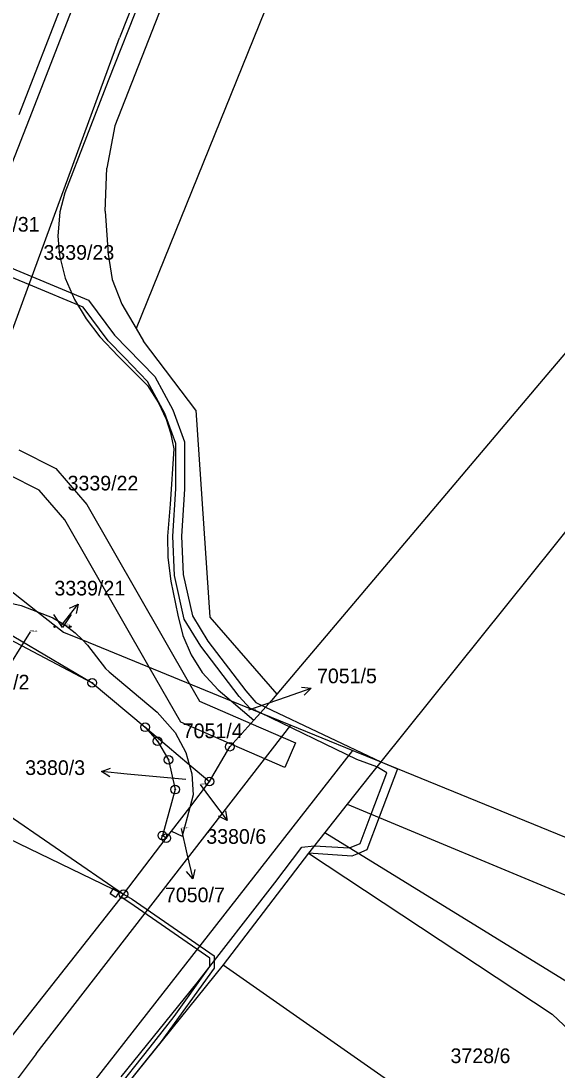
# Model space of a CAD drawing. Extents: x -593183 to -588034, y -1130415 to -1124994.
# Drawn here: x -592206.6 to -592144.3, y -1128513.6 to -1128391.9 of the extents above; entities that cross this region are included whole.
import ezdxf

# ---------------------------------------------------------------- set-up
doc = ezdxf.new("R2010")
doc.units = 0
for name, color, linetype in [('Vrstva 1', 7, 'Continuous'), ('Vrstva 16', 7, 'Continuous'), ('Vrstva 18', 7, 'Continuous'), ('Vrstva 24', 7, 'Continuous'), ('Vrstva 25', 7, 'Continuous'), ('Vrstva 27', 7, 'Continuous'), ('Vrstva 4', 7, 'Continuous')]:
    doc.layers.add(name, color=color, linetype=linetype)

msp = doc.modelspace()

# ---------------------------------------------------------------- linework, layer by layer
at = {"layer": 'Vrstva 1'}
for p, q in [((-592173, -1128338.17), (-592195.1, -1128393.9)), ((-592197.97, -1128380.16), (-592206.81, -1128402.84)), ((-592186.51, -1128380.75), (-592195.65, -1128404.09)), ((-592198.54, -1128385.2), (-592205.61, -1128403.32)), ((-592192.06, -1128387.82), (-592196.41, -1128398.88)), ((-592176.98, -1128387.62), (-592193.18, -1128427.61)), ((-592209.12, -1128432), (-592195.1, -1128393.9)), ((-592112.6, -1128394.27), (-592145.1, -1128432.49)), ((-592196.41, -1128398.88), (-592201.45, -1128411.88)), ((-592205.61, -1128403.32), (-592211.99, -1128419.64)), ((-592195.65, -1128404.09), (-592196.6, -1128409.02)), ((-592196.76, -1128414.02), (-592196.6, -1128409.02)), ((-592201.45, -1128411.88), (-592202.04, -1128414.09)), ((-592202.04, -1128414.09), (-592202.28, -1128416.89)), ((-592196.76, -1128414.02), (-592196.41, -1128418.99)), ((-592202.28, -1128416.89), (-592202.08, -1128419.16)), ((-592202.08, -1128419.16), (-592201.43, -1128421.76)), ((-592196.41, -1128418.99), (-592195.95, -1128421.92)), ((-592201.43, -1128421.76), (-592200.32, -1128424.24)), ((-592195.95, -1128421.92), (-592194.84, -1128424.8)), ((-592200.32, -1128424.24), (-592198.99, -1128426.49)), ((-592194.84, -1128424.8), (-592193.18, -1128427.61)), ((-592198.99, -1128426.49), (-592197.41, -1128428.59)), ((-592193.18, -1128427.61), (-592192.32, -1128429.08)), ((-592197.41, -1128428.59), (-592195.26, -1128430.82)), ((-592186.27, -1128437.07), (-592192.32, -1128429.08)), ((-592195.26, -1128430.82), (-592194.71, -1128431.37)), ((-592194.71, -1128431.37), (-592191.86, -1128434.21)), ((-592145.1, -1128432.49), (-592176.84, -1128470.04)), ((-592191.86, -1128434.21), (-592190.58, -1128436.23)), ((-592190.58, -1128436.23), (-592189.71, -1128438.15)), ((-592189.71, -1128438.15), (-592189.19, -1128439.73)), ((-592186.27, -1128437.07), (-592184.61, -1128461.08)), ((-592189.19, -1128439.73), (-592188.81, -1128441.57)), ((-592188.81, -1128441.57), (-592189.24, -1128448)), ((-592135.18, -1128440.99), (-592164.78, -1128477.89)), ((-592189.24, -1128448), (-592189.56, -1128451.7)), ((-592189.56, -1128451.7), (-592189.49, -1128454.17)), ((-592222.86, -1128454.27), (-592198.27, -1128468.7)), ((-592189.49, -1128454.17), (-592189.15, -1128456.93)), ((-592210.31, -1128455.99), (-592204.63, -1128460.46)), ((-592189.15, -1128456.93), (-592188.34, -1128460.86)), ((-592209.5, -1128459.07), (-592206.52, -1128459.73)), ((-592206.52, -1128459.73), (-592204.63, -1128460.46)), ((-592204.63, -1128460.46), (-592202.91, -1128461.13)), ((-592204.63, -1128460.46), (-592201.6, -1128462.85)), ((-592202.91, -1128461.13), (-592202.86, -1128461.16)), ((-592202.86, -1128461.16), (-592201.44, -1128462)), ((-592188.34, -1128460.86), (-592187.78, -1128463.22)), ((-592184.61, -1128461.08), (-592176.84, -1128470.04)), ((-592201.44, -1128462), (-592200.27, -1128462.9)), ((-592201.6, -1128462.85), (-592199.42, -1128463.74)), ((-592200.27, -1128462.9), (-592199.42, -1128463.74)), ((-592199.42, -1128463.74), (-592198.82, -1128464.33)), ((-592199.42, -1128463.74), (-592182.16, -1128470.79)), ((-592187.78, -1128463.22), (-592186.81, -1128465.47)), ((-592198.82, -1128464.33), (-592196.72, -1128467.04)), ((-592186.81, -1128465.47), (-592185.51, -1128467.5)), ((-592196.72, -1128467.04), (-592196.32, -1128467.42)), ((-592196.32, -1128467.42), (-592190.73, -1128472.13)), ((-592198.27, -1128468.7), (-592192.14, -1128473.87)), ((-592185.51, -1128467.5), (-592183.65, -1128469.52)), ((-592183.65, -1128469.52), (-592182.16, -1128470.79)), ((-592182.16, -1128470.79), (-592179.52, -1128473.03)), ((-592182.16, -1128470.79), (-592178.75, -1128472.18)), ((-592177.47, -1128470.78), (-592178.75, -1128472.18)), ((-592176.84, -1128470.04), (-592177.47, -1128470.78)), ((-592190.73, -1128472.13), (-592188.65, -1128474.47)), ((-592179.52, -1128473.03), (-592178.75, -1128472.18)), ((-592178.75, -1128472.18), (-592175.24, -1128473.61)), ((-592182.32, -1128476.12), (-592179.52, -1128473.03)), ((-592192.14, -1128473.87), (-592190.69, -1128475.48)), ((-592192.14, -1128473.87), (-592187.02, -1128478.19)), ((-592188.65, -1128474.47), (-592187.41, -1128476.78)), ((-592175.24, -1128473.61), (-592168.03, -1128476.56)), ((-592190.69, -1128475.48), (-592189.42, -1128477.64)), ((-592187.41, -1128476.78), (-592187.02, -1128478.19)), ((-592184.67, -1128480.17), (-592182.32, -1128476.12)), ((-592168.03, -1128476.56), (-592164.78, -1128477.89)), ((-592189.42, -1128477.64), (-592188.65, -1128481.1)), ((-592187.02, -1128478.19), (-592186.72, -1128479.25)), ((-592187.02, -1128478.19), (-592184.67, -1128480.17)), ((-592164.78, -1128477.89), (-592166.02, -1128479.43)), ((-592164.78, -1128477.89), (-592110.1, -1128500.22)), ((-592186.72, -1128479.25), (-592186.58, -1128481.7)), ((-592166.02, -1128479.43), (-592168.67, -1128482.77)), ((-592186.96, -1128483.16), (-592184.67, -1128480.17)), ((-592188.65, -1128481.1), (-592190.14, -1128486.42)), ((-592186.58, -1128481.7), (-592186.96, -1128483.16)), ((-592209.87, -1128482.78), (-592194.66, -1128493.24)), ((-592189.08, -1128485.93), (-592186.96, -1128483.16)), ((-592186.96, -1128483.16), (-592187.83, -1128486.51)), ((-592168.67, -1128482.77), (-592171.29, -1128486.08)), ((-592168.67, -1128482.77), (-592053.02, -1128531.07)), ((-592194.66, -1128493.24), (-592189.68, -1128486.72)), ((-592189.68, -1128486.72), (-592190.14, -1128486.42)), ((-592189.68, -1128486.72), (-592189.08, -1128485.93)), ((-592189.08, -1128485.93), (-592187.83, -1128486.51)), ((-592171.29, -1128486.08), (-592173.18, -1128488.47)), ((-592171.29, -1128486.08), (-592142.18, -1128503.96)), ((-592173.18, -1128488.47), (-592183.06, -1128501.43)), ((-592173.18, -1128488.47), (-592144.88, -1128507.16)), ((-592194.66, -1128493.24), (-592207.61, -1128509.66)), ((-592183.06, -1128501.43), (-592196.37, -1128517.88)), ((-592183.06, -1128501.43), (-592136.79, -1128533.76)), ((-592144.88, -1128507.16), (-592129.18, -1128521.95))]:
    msp.add_line(p, q, dxfattribs=at)
at = {"layer": 'Vrstva 16'}
for p, q in [((-592201.87, -1128462.07), (-592201.77, -1128461.94)), ((-592205.5, -1128462.8), (-592206.37, -1128464.22)), ((-592180.1, -1128471.86), (-592175.71, -1128470.33)), ((-592187.41, -1128479.92), (-592194.21, -1128479.29)), ((-592185.76, -1128480.52), (-592184.42, -1128482.28)), ((-592187.96, -1128485.62), (-592187.29, -1128488.53))]:
    msp.add_line(p, q, dxfattribs=at)
at = {"layer": 'Vrstva 24'}
for centre, radius in [((-592198.27, -1128468.7), 0.5), ((-592198.27, -1128468.7), 0.0327), ((-592192.14, -1128473.87), 0.5), ((-592192.14, -1128473.87), 0.0327), ((-592190.69, -1128475.48), 0.5), ((-592190.69, -1128475.48), 0.0327), ((-592182.32, -1128476.12), 0.5), ((-592189.42, -1128477.64), 0.5), ((-592182.32, -1128476.12), 0.0327), ((-592189.42, -1128477.64), 0.0327), ((-592188.65, -1128481.1), 0.5), ((-592184.67, -1128480.17), 0.5), ((-592184.67, -1128480.17), 0.0327), ((-592188.65, -1128481.1), 0.0327), ((-592190.14, -1128486.42), 0.5), ((-592189.68, -1128486.72), 0.5), ((-592190.14, -1128486.42), 0.0327), ((-592189.68, -1128486.72), 0.0327), ((-592194.66, -1128493.24), 0.5), ((-592194.66, -1128493.24), 0.0327)]:
    msp.add_circle(centre, radius, dxfattribs=at)
at = {"layer": 'Vrstva 25'}
for p, q in [((-592201.77, -1128461.94), (-592199.91, -1128459.59)), ((-592206.37, -1128464.22), (-592207.94, -1128466.77)), ((-592175.71, -1128470.33), (-592172.88, -1128469.34)), ((-592194.21, -1128479.29), (-592197.2, -1128479.01)), ((-592184.42, -1128482.28), (-592182.61, -1128484.67)), ((-592187.29, -1128488.53), (-592186.61, -1128491.45))]:
    msp.add_line(p, q, dxfattribs=at)
for points in [[(-592200.92, -1128460.06), (-592199.91, -1128459.59), (-592200.14, -1128460.68)], [(-592200.74, -1128460.8), (-592201.74, -1128462.3), (-592202.74, -1128460.8)], [(-592173.99, -1128469.2), (-592172.88, -1128469.34), (-592173.66, -1128470.14)], [(-592196.25, -1128479.6), (-592197.2, -1128479.01), (-592196.15, -1128478.61)], [(-592182.81, -1128483.57), (-592182.61, -1128484.67), (-592183.61, -1128484.18)], [(-592186.35, -1128490.37), (-592186.61, -1128491.45), (-592187.33, -1128490.59)]]:
    msp.add_lwpolyline(points, dxfattribs=at)
for centre in [(-592202.64, -1128462.2), (-592200.84, -1128462.2)]:
    msp.add_circle(centre, 0.1, dxfattribs=at)
at = {"layer": 'Vrstva 27'}
for p, q in [((-592213.12, -1128418.32), (-592205.29, -1128421.59)), ((-592205.64, -1128422.53), (-592213.46, -1128419.26)), ((-592205.29, -1128421.59), (-592198.71, -1128424.34)), ((-592199.34, -1128425.16), (-592205.64, -1128422.53)), ((-592198.71, -1128424.34), (-592195.68, -1128428.37)), ((-592196.44, -1128429.03), (-592199.34, -1128425.16)), ((-592195.68, -1128428.37), (-592194.14, -1128429.97)), ((-592194.55, -1128430.98), (-592196.44, -1128429.03)), ((-592191.85, -1128433.78), (-592194.55, -1128430.98)), ((-592194.14, -1128429.97), (-592191.03, -1128433.18)), ((-592191.03, -1128433.18), (-592188.92, -1128437.04)), ((-592189.84, -1128437.46), (-592191.85, -1128433.78)), ((-592188.92, -1128437.04), (-592187.57, -1128440.77)), ((-592188.57, -1128440.95), (-592189.84, -1128437.46)), ((-592206.8, -1128441.7), (-592202.5, -1128443.86)), ((-592188.56, -1128446.22), (-592188.57, -1128440.95)), ((-592187.57, -1128440.77), (-592187.56, -1128446.26)), ((-592202.5, -1128443.86), (-592198.92, -1128448.01)), ((-592204.44, -1128446.35), (-592207.97, -1128444.58)), ((-592201.46, -1128449.81), (-592204.44, -1128446.35)), ((-592188.93, -1128451.7), (-592188.56, -1128446.22)), ((-592187.56, -1128446.26), (-592187.93, -1128451.72)), ((-592198.92, -1128448.01), (-592186.97, -1128468.82)), ((-592191.65, -1128466.91), (-592201.46, -1128449.81)), ((-592188.73, -1128456.28), (-592188.93, -1128451.7)), ((-592187.93, -1128451.72), (-592187.73, -1128456.14)), ((-592187.59, -1128461.31), (-592188.73, -1128456.28)), ((-592187.73, -1128456.14), (-592186.65, -1128460.93)), ((-592185.66, -1128464.46), (-592187.59, -1128461.31)), ((-592186.65, -1128460.93), (-592184.84, -1128463.9)), ((-592181.24, -1128470.3), (-592185.66, -1128464.46)), ((-592184.84, -1128463.9), (-592180.46, -1128469.66)), ((-592187.99, -1128473.29), (-592191.65, -1128466.91)), ((-592186.97, -1128468.82), (-592185.81, -1128470.85)), ((-592180.46, -1128469.66), (-592179.28, -1128470.98)), ((-592185.81, -1128470.85), (-592179.87, -1128473.42)), ((-592180, -1128471.67), (-592181.24, -1128470.3)), ((-592179.28, -1128470.98), (-592178.15, -1128471.52)), ((-592178.75, -1128472.18), (-592180, -1128471.67)), ((-592167.56, -1128477.61), (-592178.75, -1128472.18)), ((-592178.15, -1128471.52), (-592164.78, -1128477.89)), ((-592182.08, -1128475.85), (-592187.99, -1128473.29)), ((-592179.87, -1128473.42), (-592174.68, -1128475.67)), ((-592175.91, -1128478.52), (-592182.08, -1128475.85)), ((-592174.68, -1128475.67), (-592175.91, -1128478.52)), ((-592165.23, -1128478.44), (-592167.56, -1128477.61)), ((-592164.78, -1128477.89), (-592162.85, -1128478.68)), ((-592165.9, -1128483.93), (-592164.1, -1128479.16)), ((-592164.1, -1128479.16), (-592165.23, -1128478.44)), ((-592162.85, -1128478.68), (-592164.97, -1128484.31)), ((-592167.18, -1128487.34), (-592165.9, -1128483.93)), ((-592164.97, -1128484.31), (-592166.4, -1128488.1)), ((-592177.07, -1128491.92), (-592173.95, -1128487.79)), ((-592173.95, -1128487.79), (-592172.51, -1128487.63)), ((-592172.51, -1128487.63), (-592168.42, -1128487.85)), ((-592168.42, -1128487.85), (-592167.18, -1128487.34)), ((-592166.4, -1128488.1), (-592167.36, -1128488.49)), ((-592173.18, -1128488.47), (-592183.06, -1128501.43)), ((-592168.14, -1128488.81), (-592173.18, -1128488.47)), ((-592167.36, -1128488.49), (-592168.14, -1128488.81)), ((-592196.21, -1128493.2), (-592195.76, -1128492.49)), ((-592195.76, -1128492.49), (-592195.16, -1128492.9)), ((-592195.16, -1128492.9), (-592195.52, -1128493.63)), ((-592186.11, -1128503.5), (-592177.07, -1128491.92)), ((-592195.52, -1128493.63), (-592196.21, -1128493.2)), ((-592194.93, -1128493.58), (-592194.66, -1128493.24)), ((-592193.93, -1128494.22), (-592194.93, -1128493.58)), ((-592194.66, -1128493.24), (-592193.65, -1128493.8)), ((-592184.63, -1128500.63), (-592193.93, -1128494.22)), ((-592193.65, -1128493.8), (-592184.13, -1128500.37)), ((-592183.06, -1128501.43), (-592196.37, -1128517.88)), ((-592184.63, -1128501.63), (-592184.63, -1128500.63)), ((-592184.13, -1128500.37), (-592184.13, -1128501.79)), ((-592184.13, -1128501.79), (-592190.26, -1128510.33)), ((-592188.78, -1128507.41), (-592184.63, -1128501.63)), ((-592194.93, -1128514.4), (-592186.11, -1128503.5)), ((-592191.55, -1128510.96), (-592188.78, -1128507.41)), ((-592198.41, -1128519.58), (-592191.55, -1128510.96)), ((-592190.26, -1128510.33), (-592196.37, -1128517.88))]:
    msp.add_line(p, q, dxfattribs=at)
at = {"layer": 'Vrstva 4'}
for p, q in [((-592223.73, -1128455.33), (-592198.27, -1128468.7)), ((-592237.47, -1128472.5), (-592194.66, -1128493.24)), ((-592204.78, -1128511.73), (-592175.24, -1128473.61)), ((-592198.89, -1128516.04), (-592168.03, -1128476.56)), ((-592204.78, -1128511.73), (-592234.87, -1128551.75))]:
    msp.add_line(p, q, dxfattribs=at)

# ---------------------------------------------------------------- texts
at = {"layer": 'Vrstva 16'}
for s, p in [('3337/31', (-592212.61, -1128416.38)), ('3339/21', (-592202.67, -1128458.58)), ('7051/5', (-592172.19, -1128468.76)), ('7051/2', (-592212.52, -1128469.48)), ('3380/3', (-592206.06, -1128479.4)), ('3380/6', (-592185.04, -1128487.38)), ('7050/7', (-592189.84, -1128494.16))]:
    msp.add_text(s, height=1.7, dxfattribs=at).set_placement(p)
at = {"layer": 'Vrstva 18'}
for s, height, p in [('3339/23', 1.7, (-592203.94, -1128419.64)), ('3339/22', 1.7, (-592201.14, -1128446.4)), ('7051/2', 0.2, (-592205.5, -1128462.8)), ('3339/21', 0.2, (-592201.87, -1128462.07)), ('7051/5', 0.2, (-592180.1, -1128471.86)), ('7051/4', 1.7, (-592187.77, -1128475.13)), ('3380/3', 0.1, (-592187.64, -1128479.92)), ('3380/6', 0.2, (-592185.76, -1128480.52)), ('7050/7', 0.2, (-592187.96, -1128485.62)), ('3728/6', 1.7, (-592156.69, -1128512.82))]:
    msp.add_text(s, height=height, dxfattribs=at).set_placement(p)

doc.saveas('drawing.dxf')
